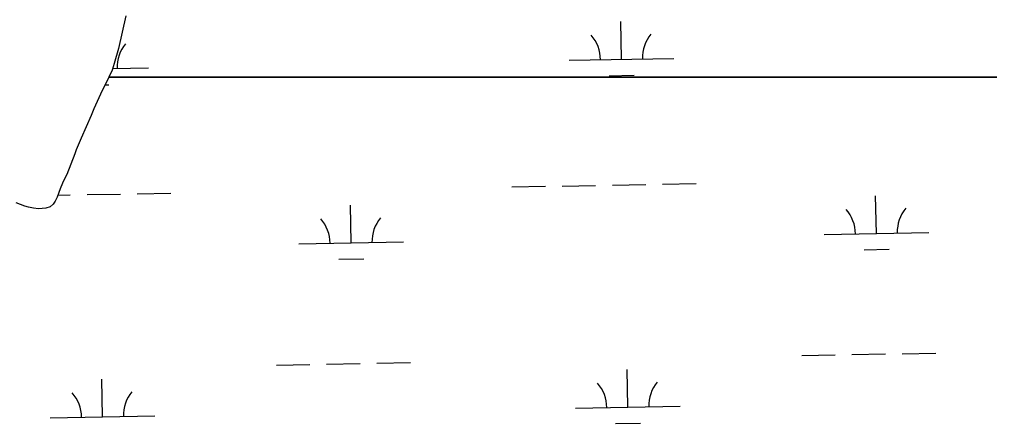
# Model space of a CAD drawing. Extents: x 3957609 to 3995875, y 234277 to 260273.
# Drawn here: x 3981774 to 3982701, y 244739 to 245125 of the extents above; entities that cross this region are included whole.
import ezdxf

# ---------------------------------------------------------------- set-up
doc = ezdxf.new("R2010")
doc.units = 0
doc.layers.add('V-TOPO-SHOR', color=7, linetype='Continuous')
doc.layers.add('V-WETL-SWMP', color=7, linetype='Continuous')

msp = doc.modelspace()

# ---------------------------------------------------------------- linework, layer by layer
at = {"layer": 'V-TOPO-SHOR'}
for points in [[(3981876.15, 245128.563), (3981869.119, 245097.27), (3981864.921, 245082.741), (3981862.877, 245076.591), (3981859.77, 245069.702), (3981855.166, 245060.484), (3981853.35, 245057.201), (3981845.313, 245039.606), (3981842.741, 245033.247), (3981833.414, 245011.625), (3981828.698, 245000.283), (3981827.408, 244996.465), (3981819.682, 244976.749)], [(3981819.682, 244976.749), (3981817.329, 244972.512), (3981815.509, 244968.59), (3981813.256, 244963.079), (3981812.072, 244959.472), (3981810.358, 244955.233), (3981808.431, 244951.42), (3981806.614, 244948.559), (3981803.63, 244945.917), (3981799.696, 244944.659), (3981796.083, 244944.143), (3981792.686, 244943.944), (3981787.803, 244944.495), (3981783.138, 244945.577), (3981779.531, 244946.652), (3981771.155, 244949.658)]]:
    msp.add_lwpolyline(points, dxfattribs=at)
at = {"layer": 'V-WETL-SWMP'}
for p, q in [((3982349.437, 245086.9), (3982348.782, 245122.894)), ((3982299.445, 245085.991), (3982399.428, 245087.809)), ((3981863.365, 245078.062), (3981897.603, 245078.684)), ((3982337.719, 245071.253), (3982361.715, 245071.689)), ((3981856.172, 245062.497), (3981859.89, 245062.565)), ((3982244.793, 244964.906), (3982276.788, 244965.488)), ((3982292.785, 244965.779), (3982324.78, 244966.361)), ((3982340.777, 244966.651), (3982372.772, 244967.233)), ((3982388.769, 244967.524), (3982420.764, 244968.106)), ((3981811.08, 244957.02), (3981822.955, 244957.236)), ((3981838.952, 244957.527), (3981870.947, 244958.109)), ((3981886.944, 244958.399), (3981918.939, 244958.981)), ((3982592.974, 244920.487), (3982592.32, 244956.481)), ((3982091.149, 244911.362), (3982090.495, 244947.356)), ((3982542.983, 244919.578), (3982642.966, 244921.396)), ((3982041.158, 244910.453), (3982141.141, 244912.271)), ((3982581.257, 244904.84), (3982605.253, 244905.277)), ((3982079.432, 244895.715), (3982103.428, 244896.152)), ((3982521.677, 244803.739), (3982553.672, 244804.321)), ((3982569.669, 244804.612), (3982601.664, 244805.194)), ((3982617.661, 244805.485), (3982649.656, 244806.066)), ((3982019.852, 244794.615), (3982051.847, 244795.196)), ((3982067.844, 244795.487), (3982099.839, 244796.069)), ((3982115.836, 244796.36), (3982147.831, 244796.942)), ((3982355.485, 244754.28), (3982354.83, 244790.274)), ((3981853.66, 244745.155), (3981853.005, 244781.149)), ((3982305.493, 244753.371), (3982405.476, 244755.189)), ((3981803.668, 244744.246), (3981903.651, 244746.064)), ((3982343.767, 244738.633), (3982367.763, 244739.069))]:
    msp.add_line(p, q, dxfattribs=at)
for points in [[(3981876.149, 245128.563), (3981869.12, 245097.27), (3981864.92, 245082.741), (3981862.877, 245076.591), (3981859.833, 245069.841), (3985820.149, 245069.841)], [(3985820.149, 245069.841), (3981859.833, 245069.841), (3981859.77, 245069.702), (3981855.167, 245060.484), (3981853.349, 245057.2), (3981845.314, 245039.607), (3981842.74, 245033.247), (3981833.414, 245011.625), (3981828.697, 245000.283), (3981827.407, 244996.466), (3981819.682, 244976.749), (3981817.329, 244972.512), (3981815.508, 244968.591), (3981813.256, 244963.079), (3981812.073, 244959.473), (3981810.357, 244955.233), (3981808.43, 244951.419), (3981806.614, 244948.559), (3981803.63, 244945.917), (3981799.696, 244944.659), (3981796.084, 244944.143), (3981792.686, 244943.944), (3981787.804, 244944.495)], [(3981787.804, 244944.495), (3981783.137, 244945.576), (3981779.531, 244946.652), (3981771.155, 244949.659)]]:
    msp.add_lwpolyline(points, dxfattribs=at)
for centre, start, end in [((3982294.194, 245086.37), 0.269879, 41.813537), ((3982404.662, 245088.379), 140.269876, 181.813534), ((3981902.837, 245079.254), 140.269876, 181.813534), ((3982537.732, 244919.957), 0.269879, 41.813537), ((3982648.2, 244921.966), 140.269876, 181.813534), ((3982035.907, 244910.833), 0.269879, 41.813537), ((3982146.374, 244912.841), 140.269876, 181.813534), ((3982300.242, 244753.75), 0.269879, 41.813537), ((3982410.71, 244755.759), 140.269876, 181.813534), ((3981798.417, 244744.625), 0.269879, 41.813537), ((3981908.885, 244746.634), 140.269876, 181.813534)]:
    msp.add_arc(centre, 35.246, start, end, dxfattribs=at)

doc.saveas('drawing.dxf')
